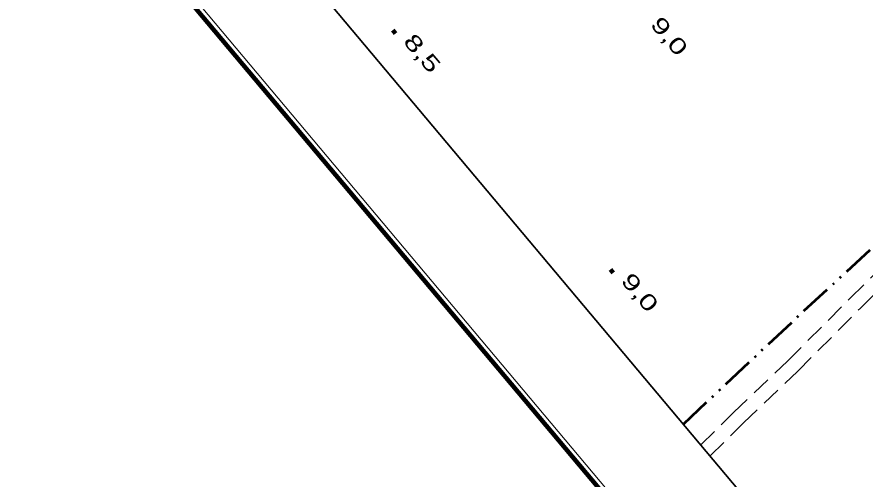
# Model space of a CAD drawing. Extents: x 386081 to 389416, y 5130568 to 5134082.
# Drawn here: x 386418.6 to 386578.8, y 5132457.6 to 5132545 of the extents above; entities that cross this region are included whole.
import ezdxf

# ---------------------------------------------------------------- set-up
doc = ezdxf.new("R2010")
doc.units = 0
doc.header["$LTSCALE"] = 1.2
doc.linetypes.add('DASH_DOUBLE_DOT', pattern=[9.2, 5, -1.2, 0.3, -1.2, 0.3, -1.2])
doc.linetypes.add('MEDIUM_DASHED', pattern=[4.5, 3, -1.5])
for name, color, linetype, lineweight in [('19', 7, 'Continuous', 13), ('3', 7, 'Continuous', 140), ('4', 7, 'DASH_DOUBLE_DOT', 53), ('60', 7, 'Continuous', 13)]:
    doc.layers.add(name, color=color, linetype=linetype, lineweight=lineweight)

msp = doc.modelspace()

# ---------------------------------------------------------------- linework, layer by layer
at = {"layer": '19', "linetype": 'MEDIUM_DASHED'}
for points in [[(386547.79, 5132464.05), (386553.95, 5132470.16), (386564.22, 5132479.94), (386575.99, 5132491.8), (386605.39, 5132520.8), (386615.29, 5132531.24), (386628.66, 5132544.38), (386641.47, 5132556.68), (386656.47, 5132571.58), (386669.65, 5132583.84), (386684.27, 5132597.78), (386686.75, 5132600.3), (386692.46, 5132605.09), (386696.3, 5132608.16), (386699.99, 5132611.05), (386706.88, 5132616.21), (386709.24, 5132618.43), (386710.9, 5132619.87), (386718.22, 5132629.04), (386722.43, 5132634.59), (386727.3, 5132639.63), (386731.73, 5132644.61)], [(386549.54, 5132461.98), (386555.83, 5132468.23), (386566.11, 5132478.01), (386577.9, 5132489.88), (386607.32, 5132518.92)]]:
    msp.add_lwpolyline(points, dxfattribs=at)
at = {"layer": '3'}
for p, q in [((386489.56, 5132542.45), (386490.07, 5132541.84)), ((386530.68, 5132497.22), (386531.19, 5132496.61))]:
    msp.add_line(p, q, dxfattribs=at)
at = {"layer": '4'}
msp.add_lwpolyline([(386544.47, 5132468.01), (386567.23, 5132489.38), (386590.53, 5132510.83), (386599.51, 5132518.97), (386603.38, 5132522.37), (386604.59, 5132521.3)], dxfattribs=at)
at = {"layer": '60'}
msp.add_line((388114.02, 5130569.89), (386082.87, 5132988.02), dxfattribs=at)
at = {"layer": '60', "lineweight": 158}
msp.add_lwpolyline([(386081.46, 5132988.14), (387383.17, 5134081.54), (389415.62, 5131661.88), (388113.9, 5130568.48)], close=True, dxfattribs=at)
at = {"layer": '60', "lineweight": 35}
msp.add_lwpolyline([(386109.63, 5132985.69), (387380.72, 5134053.36), (389052.99, 5132062.51), (387781.9, 5130994.83)], close=True, dxfattribs=at)

# ---------------------------------------------------------------- texts
at = {"layer": '3', "width": 1.45}
for s, p in [('9,0    ', (386538.07, 5132543.46)), ('8,5    ', (386491.39, 5132540.23)), ('9,0    ', (386532.51, 5132495))]:
    msp.add_text(s, height=3, rotation=310.294, dxfattribs=at).set_placement(p)

doc.saveas('drawing.dxf')
